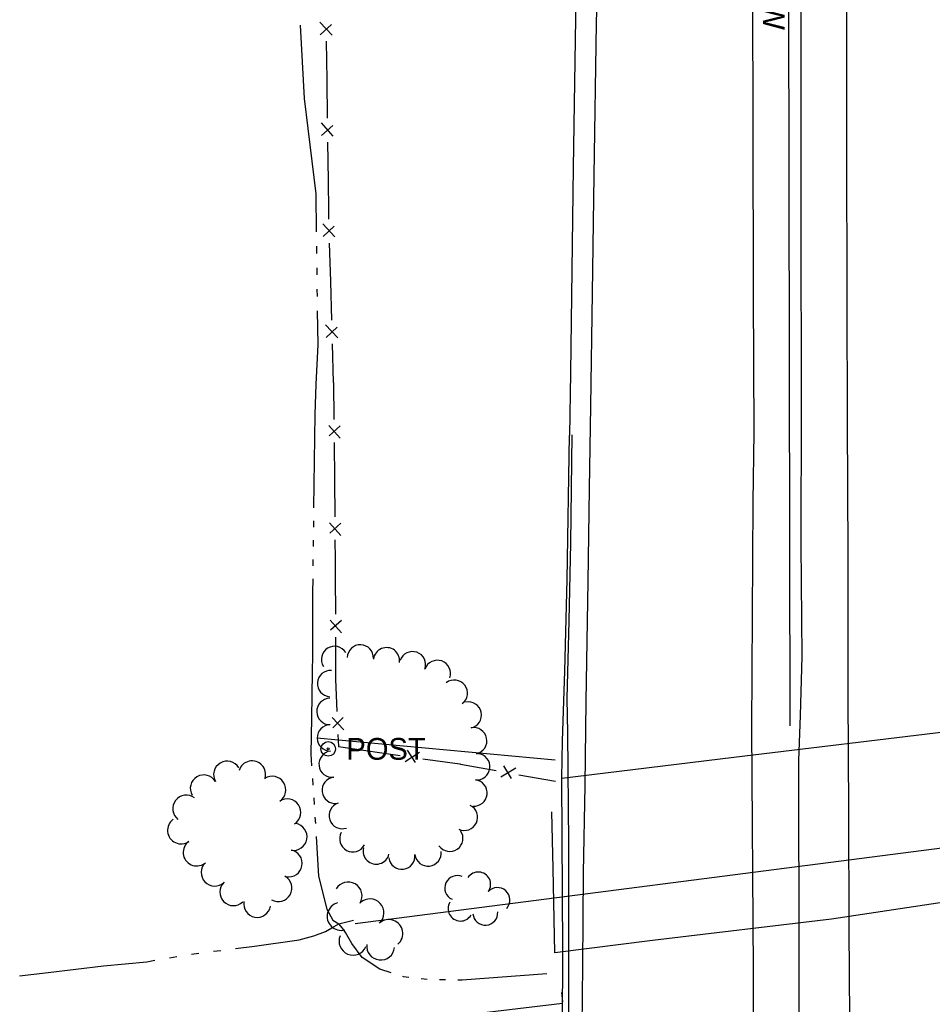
# Model space of a CAD drawing. Extents: x 589250 to 1188077, y 162953 to 363065.
# Drawn here: x 593833.3 to 594084.8, y 174945.5 to 175216.8 of the extents above; entities that cross this region are included whole.
import ezdxf

# ---------------------------------------------------------------- set-up
doc = ezdxf.new("R2010")
doc.units = 0
for name, color, linetype in [('E_DRN_Pipe', 7, 'Continuous'), ('E_FEN_P', 7, 'Continuous'), ('E_LAND_TreeLine_P', 7, 'Continuous'), ('E_MISCPROP', 7, 'Continuous'), ('E_RDWY', 7, 'Continuous'), ('E_RDWY_AsphConc', 7, 'Continuous'), ('E_RDWY_Gravel', 7, 'Continuous'), ('E_RR_P', 7, 'Continuous'), ('E_STRUCT', 7, 'Continuous'), ('E_WAL', 7, 'Continuous'), ('E_WAL_Text', 7, 'Continuous'), ('E_WTR_FlowLine', 7, 'Continuous')]:
    doc.layers.add(name, color=color, linetype=linetype)

msp = doc.modelspace()

# ---------------------------------------------------------------- linework, layer by layer
at = {"layer": 'E_DRN_Pipe'}
for p, q in [((594045.61, 175022.25), (594044.63, 175639.68)), ((593980.93, 175012.74), (593915.26, 175018.84)), ((593925.76, 174967.82), (594163.65, 174998.38))]:
    msp.add_line(p, q, dxfattribs=at)
at = {"layer": 'E_FEN_P'}
for p, q in [((593919.41, 175212.57), (593916.07, 175216.17)), ((593916.18, 175212.64), (593919.25, 175215.52)), ((593918.05, 175200.27), (593917.92, 175210.89)), ((593918.18, 175189.65), (593918.05, 175200.27)), ((593919.73, 175184.73), (593916.46, 175188.39)), ((593916.51, 175184.86), (593919.63, 175187.68)), ((593918.39, 175172.46), (593918.26, 175183.08)), ((593918.49, 175164.08), (593918.39, 175172.46)), ((593918.56, 175161.84), (593918.49, 175164.08)), ((593920.18, 175156.95), (593916.86, 175160.55)), ((593916.96, 175157.03), (593920.03, 175159.9)), ((593919.04, 175144.66), (593918.74, 175155.27)), ((593919.34, 175134.04), (593919.04, 175144.66)), ((593920.97, 175129.15), (593917.65, 175132.75)), ((593917.75, 175129.23), (593920.82, 175132.1)), ((593919.83, 175116.86), (593919.53, 175127.47)), ((593919.83, 175116.86), (593919.92, 175106.62)), ((593918.5, 175105.03), (593921.64, 175101.49)), ((593921.61, 175104.89), (593918.59, 175102.18)), ((593919.98, 175100.28), (593920.06, 175090.04)), ((593920.06, 175090.04), (593920.15, 175079.8)), ((593918.73, 175078.21), (593921.87, 175074.68)), ((593921.84, 175078.08), (593918.82, 175075.37)), ((593920.21, 175073.46), (593920.25, 175068.14)), ((593920.25, 175068.14), (593920.28, 175063.23)), ((593920.28, 175063.23), (593920.32, 175052.99)), ((593918.89, 175051.4), (593922.02, 175047.85)), ((593922, 175051.25), (593918.97, 175048.56)), ((593920.35, 175046.65), (593920.39, 175036.41)), ((593920.39, 175036.41), (593920.4, 175035.08)), ((593920.4, 175035.08), (593920.77, 175026.18)), ((593919.4, 175024.54), (593922.65, 175021.11)), ((593922.51, 175024.51), (593919.58, 175021.7)), ((593921.03, 175019.84), (593921.16, 175016.55)), ((593921.16, 175016.55), (593928.03, 175015.56)), ((593928.03, 175015.56), (593938.17, 175014.1)), ((593939.52, 175012.45), (593943.5, 175015.01)), ((593940.13, 175015.5), (593942.35, 175012.11)), ((593944.44, 175013.19), (593954.58, 175011.73)), ((593954.58, 175011.73), (593954.8, 175011.69)), ((593954.8, 175011.69), (593964.65, 175009.9)), ((593966.66, 175011.24), (593968.76, 175007.76)), ((593965.94, 175008.21), (593970.01, 175010.63)), ((593970.89, 175008.77), (593980.97, 175006.99))]:
    msp.add_line(p, q, dxfattribs=at)
at = {"layer": 'E_LAND_TreeLine_P'}
for centre, radius, start, end in [((593920.12, 175040.53), 3.63, 31.9709, 211.9709), ((593927.2, 175040.95), 3.63, 357.8273, 177.8273), ((593934.41, 175040.18), 3.63, 352.5802, 172.5802), ((593941.58, 175039.07), 3.63, 340.7823, 160.7823), ((593948.44, 175036.68), 3.63, 340.7823, 160.7823), ((593919.01, 175033.88), 3.63, 85.8127, 265.8127), ((593953.09, 175031.24), 3.63, 307.4764, 127.4764), ((593918.82, 175026.2), 3.63, 91.0072, 271.0072), ((593956.95, 175025.21), 3.63, 281.9612, 101.9612), ((593918.94, 175018.93), 3.63, 91.0072, 271.0072), ((593958.45, 175018.11), 3.63, 281.9612, 101.9612), ((593919.42, 175011.69), 3.63, 96.9133, 276.9133), ((593959.28, 175010.96), 3.63, 264.1644, 84.1644), ((593890.51, 175008.77), 3.73, 30.4831, 210.4831), ((593897.36, 175008.86), 3.73, 342.5722, 162.5722), ((593884.08, 175004.99), 3.73, 30.4831, 210.4831), ((593902.95, 175004.6), 3.73, 303.3546, 123.3546), ((593920.29, 175004.48), 3.63, 96.9133, 276.9133), ((593958.54, 175003.73), 3.63, 264.1644, 84.1644), ((593879.24, 174999.41), 3.73, 52.3474, 232.3474), ((593907.05, 174998.38), 3.73, 303.3546, 123.3546), ((593922.22, 174997.51), 3.63, 108.7518, 288.7518), ((593955.9, 174997.04), 3.63, 244.4421, 64.4421), ((593877.8, 174993.44), 3.73, 125.2941, 305.2941), ((593908.78, 174991.66), 3.73, 259.6972, 79.6972), ((593925.15, 174991.13), 3.63, 151.6494, 331.6494), ((593951.86, 174991.27), 3.63, 214.6972, 34.6972), ((593882.11, 174987.36), 3.73, 125.2941, 305.2941), ((593907.45, 174984.33), 3.73, 259.6972, 79.6972), ((593931.57, 174987.76), 3.63, 166.0758, 346.0758), ((593938.64, 174986.33), 3.63, 187.0162, 7.0162), ((593945.85, 174987.21), 3.63, 187.0162, 7.0162), ((593887.08, 174981.82), 3.73, 133.6212, 313.6212), ((593953.88, 174977.57), 3.42, 65.8061, 245.8061), ((593959.69, 174978.54), 3.42, 326.0152, 146.0152), ((593892.23, 174976.42), 3.73, 133.6212, 313.6212), ((593904.6, 174977.54), 3.73, 240.5416, 60.5416), ((593923.83, 174975.36), 3.85, 329.3997, 149.3997), ((593965, 174974.25), 3.42, 317.7429, 137.7429), ((593898.81, 174973.19), 3.73, 169.6972, 349.6972), ((593921.92, 174969.73), 3.85, 105.0434, 285.0434), ((593929.87, 174970.7), 3.85, 312.9131, 132.9131), ((593954.79, 174971.87), 3.42, 148.536, 328.536), ((593961.65, 174970.71), 3.42, 184.02, 4.02), ((593935.05, 174965), 3.85, 310.8127, 130.8127), ((593925.19, 174962.9), 3.85, 157.3778, 337.3778), ((593932.81, 174961.57), 3.85, 173.7014, 353.7014)]:
    msp.add_arc(centre, radius, start, end, dxfattribs=at)
at = {"layer": 'E_MISCPROP'}
for radius in [2, 0.25]:
    msp.add_circle((593918.36, 175015.89), radius, dxfattribs=at)
at = {"layer": 'E_RDWY'}
for p, q in [((593992.32, 175215.76), (593992.87, 175247.1)), ((594035.45, 175187.98), (594035.34, 175235.93)), ((594061.25, 175182.22), (594061.27, 175238.35)), ((593991.66, 175173.89), (593992.32, 175215.76)), ((594035.56, 175141.21), (594035.45, 175187.98)), ((594061.3, 175139.66), (594061.25, 175182.22)), ((593991.2, 175141.44), (593991.66, 175173.89)), ((593990.76, 175110.45), (593991.2, 175141.44)), ((594035.69, 175103.05), (594035.56, 175141.21)), ((594061.47, 175106.19), (594061.3, 175139.66)), ((593990.33, 175087.54), (593990.76, 175110.45)), ((594061.6, 175069.33), (594061.47, 175106.19)), ((594035.46, 175083.94), (594035.69, 175103.05)), ((593989.96, 175061.99), (593990.33, 175087.54)), ((594035.1, 175021.47), (594035.46, 175083.94)), ((594061.59, 175030.57), (594061.6, 175069.33)), ((593989.39, 175029.02), (593989.96, 175061.99)), ((594061.81, 174998.74), (594061.59, 175030.57)), ((593989.13, 175005.78), (593989.39, 175029.02)), ((594035.51, 174954.99), (594035.1, 175021.47)), ((593988.73, 174981.71), (593989.13, 175005.78)), ((594061.86, 174966.38), (594061.81, 174998.74)), ((593988.52, 174956.16), (593988.73, 174981.71)), ((594062.12, 174941.64), (594061.86, 174966.38)), ((593988.26, 174933.42), (593988.52, 174956.16)), ((594035.79, 174881.14), (594035.51, 174954.99))]:
    msp.add_line(p, q, dxfattribs=at)
at = {"layer": 'E_RDWY_AsphConc'}
msp.add_lwpolyline([(594115.61, 175020.01), (594117.55, 175015.81), (594116.39, 174993.66), (594116.35, 174977.8), (594105.25, 174976.22), (594057.01, 174968.93), (594007.67, 174963.13), (593980.82, 174959.67), (593980.33, 174982.94), (593979.95, 174998.51)], dxfattribs=at)
at = {"layer": 'E_RDWY_Gravel'}
for p, q in [((593985.18, 175072.55), (593985.58, 175102.45)), ((593984.78, 175051.16), (593985.18, 175072.55)), ((593984.23, 175029.78), (593984.78, 175051.16)), ((593984.39, 175020.33), (593984.23, 175029.78)), ((593984.62, 174989.82), (593984.39, 175020.33)), ((593984.68, 174951.09), (593984.62, 174989.82)), ((593984.51, 174916.85), (593984.68, 174951.09))]:
    msp.add_line(p, q, dxfattribs=at)
at = {"layer": 'E_RR_P'}
for p, q in [((593982.64, 174948.74), (593982.94, 174946.17)), ((593956.03, 174942.57), (593982.94, 174945.79))]:
    msp.add_line(p, q, dxfattribs=at)
at = {"layer": 'E_STRUCT'}
for p, q in [((594030.16, 175013.6), (594113.66, 175023.65)), ((593982.75, 175007.86), (593982.87, 175018.08)), ((593982.75, 175007.86), (594030.16, 175013.6)), ((593982.98, 174960.35), (593982.75, 175007.86)), ((593982.83, 174899.05), (593982.98, 174960.35))]:
    msp.add_line(p, q, dxfattribs=at)
at = {"layer": 'E_WAL'}
for p, q in [((594048.68, 175211.81), (594048.57, 175266.63)), ((593986.99, 175253.9), (593985.88, 175176.06)), ((594048.71, 175162.98), (594048.68, 175211.81)), ((593985.88, 175176.06), (593985.07, 175119.54)), ((594048.74, 175109.91), (594048.71, 175162.98)), ((593985.07, 175119.54), (593984.85, 175102.21)), ((594048.71, 175072.19), (594048.74, 175109.91)), ((593984.16, 175062.58), (593984.85, 175102.21)), ((594048.9, 175041.39), (594048.71, 175072.19)), ((593983.56, 175037.3), (593984.16, 175062.58)), ((594048.5, 175025.12), (594048.9, 175041.39)), ((593982.87, 175018.08), (593983.56, 175037.3)), ((594048.02, 175012.65), (594048.5, 175025.12)), ((594048.04, 175001.75), (594048.02, 175012.65)), ((594048.12, 174967.84), (594048.04, 175001.75)), ((594048.11, 174929.08), (594048.12, 174967.84))]:
    msp.add_line(p, q, dxfattribs=at)
at = {"layer": 'E_WTR_FlowLine'}
for p, q in [((593910.65, 175215.31), (593911.77, 175195.1)), ((593911.77, 175195.1), (593912.77, 175186.8)), ((593912.77, 175186.8), (593914.94, 175168.8)), ((593914.94, 175168.8), (593915.07, 175158.33)), ((593915.12, 175154.38), (593915.14, 175152.41)), ((593915.19, 175148.46), (593915.22, 175146.49)), ((593915.26, 175142.54), (593915.29, 175140.57)), ((593915.34, 175136.63), (593915.45, 175127.23)), ((593915.45, 175127.23), (593914.95, 175116.43)), ((593914.95, 175116.43), (593914.7, 175108.04)), ((593914.7, 175108.04), (593914.34, 175082.28)), ((593914.29, 175078.73), (593914.27, 175076.95)), ((593914.22, 175073.4), (593914.2, 175071.62)), ((593914.15, 175068.07), (593914.12, 175066.29)), ((593914.08, 175062.74), (593914.03, 175058.99)), ((593914.03, 175058.99), (593914.02, 175041.82)), ((593914.02, 175041.82), (593913.94, 175036.99)), ((593913.94, 175036.99), (593913.71, 175024.34)), ((593913.71, 175024.34), (593913.58, 175014.53)), ((593913.58, 175014.53), (593913.79, 175011.25)), ((593914.02, 175007.7), (593914.14, 175005.93)), ((593914.36, 175002.38), (593914.48, 175000.61)), ((593914.71, 174997.06), (593914.82, 174995.29)), ((593915.04, 174991.74), (593915.71, 174980.85)), ((593915.71, 174980.85), (593918.01, 174971.7)), ((593918.01, 174971.7), (593919.6, 174968.66)), ((593919.37, 174966.58), (593921.31, 174967.65)), ((593919.6, 174968.66), (593921.31, 174967.65)), ((593921.31, 174967.65), (593925.34, 174968.69)), ((593922.32, 174966.52), (593921.31, 174967.65)), ((593914.35, 174964.38), (593917.59, 174965.6)), ((593917.59, 174965.6), (593919.37, 174966.58)), ((593923.08, 174965.27), (593922.32, 174966.52)), ((593924.83, 174962.24), (593923.08, 174965.27)), ((593898.05, 174961.56), (593910.36, 174963.25)), ((593910.36, 174963.25), (593914.35, 174964.38)), ((593927.74, 174958.39), (593924.83, 174962.24)), ((593880.64, 174959.34), (593882.67, 174959.6)), ((593886.71, 174960.11), (593888.74, 174960.37)), ((593892.79, 174960.89), (593898.05, 174961.56)), ((593856.48, 174956.09), (593868.38, 174957.24)), ((593868.38, 174957.24), (593870.59, 174957.63)), ((593874.61, 174958.33), (593876.62, 174958.68)), ((593932.54, 174955.21), (593927.74, 174958.39)), ((593833.33, 174953.36), (593841.2, 174954.28)), ((593841.2, 174954.28), (593856.48, 174956.09)), ((593935.68, 174954.21), (593932.54, 174955.21)), ((593978.55, 174953.91), (593955.27, 174952.13)), ((593939.12, 174953.11), (593938.9, 174953.18)), ((593940.57, 174952.94), (593939.12, 174953.11)), ((593945.62, 174952.38), (593943.94, 174952.57)), ((593950.69, 174952.21), (593949, 174952.24)), ((593955.27, 174952.13), (593954.07, 174952.15))]:
    msp.add_line(p, q, dxfattribs=at)

# ---------------------------------------------------------------- texts
at = {"layer": 'E_MISCPROP'}
msp.add_text('POST', height=6, dxfattribs=at).set_placement((593923.36, 175012.89))
at = {"layer": 'E_WAL_Text'}
msp.add_text('W', height=6, rotation=269.9503, dxfattribs=at).set_placement((594038.13, 175221.56))

doc.saveas('drawing.dxf')
